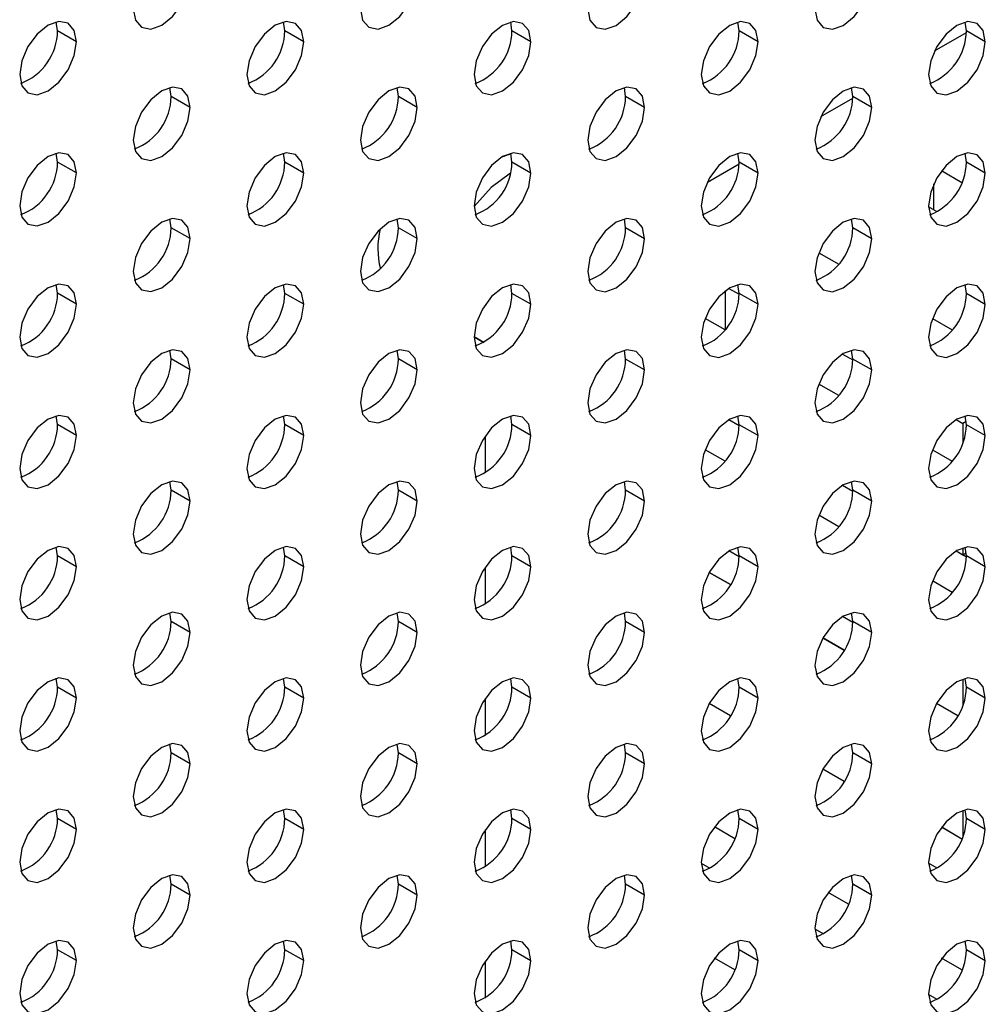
# Model space of a CAD drawing. Header units: millimetres. Extents: x 0 to 1118, y 0 to 864.
# Tile 285 of 304: x 1016.05 to 1022.06, y 672.38 to 678.5. Entities that reach past the tile are written whole.
import ezdxf

# ---------------------------------------------------------------- set-up
doc = ezdxf.new("R2010")
doc.units = ezdxf.units.MM

msp = doc.modelspace()

# ---------------------------------------------------------------- linework, layer by layer
at = {"color": 7, "linetype": 'Continuous', "lineweight": 25}
for p, q in [((1016.2844, 678.435), (1016.2768, 678.4899)), ((1017.6986, 678.4349), (1017.691, 678.4898)), ((1019.1129, 678.4348), (1019.1052, 678.4897)), ((1020.5271, 678.4346), (1020.5195, 678.4895)), ((1021.9413, 678.4345), (1021.9337, 678.4894)), ((1016.4023, 678.367), (1016.2844, 678.435)), ((1017.8165, 678.3669), (1017.6986, 678.4349)), ((1019.2307, 678.3667), (1019.1129, 678.4348)), ((1020.6449, 678.3666), (1020.5271, 678.4346)), ((1021.7434, 678.3104), (1021.9411, 678.4245)), ((1022.0591, 678.3665), (1021.9413, 678.4345)), ((1016.9915, 678.0267), (1016.9839, 678.0816)), ((1017.1094, 677.9587), (1016.9915, 678.0267)), ((1018.4058, 678.0266), (1018.3981, 678.0815)), ((1018.5236, 677.9585), (1018.4058, 678.0266)), ((1019.82, 678.0264), (1019.8123, 678.0813)), ((1019.9378, 677.9584), (1019.82, 678.0264)), ((1021.2342, 678.0263), (1021.2266, 678.0812)), ((1021.352, 677.9583), (1021.2342, 678.0263)), ((1021.0363, 677.9022), (1021.234, 678.0163)), ((1016.2844, 677.6185), (1016.2768, 677.6734)), ((1017.6986, 677.6184), (1017.691, 677.6732)), ((1019.1129, 677.6182), (1019.1052, 677.6731)), ((1020.5271, 677.6181), (1020.5195, 677.673)), ((1021.9413, 677.618), (1021.9337, 677.6729)), ((1016.4023, 677.5505), (1016.2844, 677.6185)), ((1017.8165, 677.5503), (1017.6986, 677.6184)), ((1019.2307, 677.5502), (1019.1129, 677.6182)), ((1020.3292, 677.494), (1020.5269, 677.6081)), ((1020.6449, 677.5501), (1020.5271, 677.6181)), ((1022.0591, 677.5499), (1021.9413, 677.618)), ((1021.7873, 677.5652), (1021.9136, 677.4923)), ((1021.7387, 677.3211), (1021.7387, 677.484)), ((1021.7596, 677.309), (1021.7057, 677.3402)), ((1016.9915, 677.2102), (1016.9839, 677.265)), ((1018.4058, 677.21), (1018.3981, 677.2649)), ((1019.82, 677.2099), (1019.8123, 677.2648)), ((1021.2342, 677.2098), (1021.2266, 677.2646)), ((1017.1094, 677.1421), (1016.9915, 677.2102)), ((1018.5236, 677.142), (1018.4058, 677.21)), ((1019.9378, 677.1419), (1019.82, 677.2099)), ((1021.352, 677.1417), (1021.2342, 677.2098)), ((1021.0225, 677.0542), (1021.1464, 676.9827)), ((1016.2844, 676.802), (1016.2768, 676.8568)), ((1016.4023, 676.7339), (1016.2844, 676.802)), ((1017.6986, 676.8018), (1017.691, 676.8567)), ((1017.8165, 676.7338), (1017.6986, 676.8018)), ((1019.1129, 676.8017), (1019.1052, 676.8566)), ((1019.2307, 676.7337), (1019.1129, 676.8017)), ((1020.4424, 676.5784), (1020.4424, 676.8186)), ((1020.4633, 676.8328), (1020.527, 676.796)), ((1020.5271, 676.8016), (1020.5195, 676.8564)), ((1020.6449, 676.7335), (1020.5271, 676.8016)), ((1021.9413, 676.8014), (1021.9337, 676.8563)), ((1022.0591, 676.7334), (1021.9413, 676.8014)), ((1020.4393, 676.5745), (1020.3154, 676.646)), ((1021.7296, 676.646), (1021.8536, 676.5745)), ((1018.8772, 676.5308), (1018.9372, 676.4961)), ((1018.9371, 676.4961), (1018.8772, 676.5308)), ((1018.9371, 676.4961), (1018.8772, 676.5307)), ((1016.9915, 676.3936), (1016.9839, 676.4485)), ((1018.4058, 676.3935), (1018.3981, 676.4484)), ((1019.82, 676.3934), (1019.8123, 676.4482)), ((1021.2342, 676.3932), (1021.2266, 676.4481)), ((1017.1094, 676.3256), (1016.9915, 676.3936)), ((1018.5236, 676.3255), (1018.4058, 676.3935)), ((1019.9378, 676.3253), (1019.82, 676.3934)), ((1021.1706, 676.4245), (1021.2341, 676.3878)), ((1021.352, 676.3252), (1021.2342, 676.3932)), ((1021.1465, 676.1663), (1021.0225, 676.2378)), ((1016.2844, 675.9854), (1016.2768, 676.0403)), ((1017.6986, 675.9853), (1017.691, 676.0402)), ((1019.1129, 675.9852), (1019.1052, 676.04)), ((1020.4634, 676.0163), (1020.527, 675.9796)), ((1020.4634, 676.0162), (1020.527, 675.9795)), ((1020.5271, 675.985), (1020.5195, 676.0399)), ((1021.8778, 676.0162), (1021.9194, 675.9922)), ((1021.9404, 676.0043), (1021.9194, 675.9922)), ((1021.9413, 675.9849), (1021.9337, 676.0398)), ((1016.4023, 675.9174), (1016.2844, 675.9854)), ((1017.8165, 675.9173), (1017.6986, 675.9853)), ((1019.2307, 675.9171), (1019.1129, 675.9852)), ((1020.6449, 675.917), (1020.5271, 675.985)), ((1021.9194, 675.9922), (1021.9194, 675.8739)), ((1022.0591, 675.9169), (1021.9413, 675.9849)), ((1018.9457, 675.9139), (1018.9457, 675.6848)), ((1020.4393, 675.758), (1020.3154, 675.8295)), ((1021.7297, 675.8295), (1021.8536, 675.758)), ((1021.7297, 675.8295), (1021.8536, 675.758)), ((1016.9915, 675.5771), (1016.9839, 675.632)), ((1017.1094, 675.509), (1016.9915, 675.5771)), ((1018.4058, 675.5769), (1018.3981, 675.6318)), ((1018.5236, 675.5089), (1018.4058, 675.5769)), ((1019.82, 675.5768), (1019.8123, 675.6317)), ((1019.9378, 675.5088), (1019.82, 675.5768)), ((1021.1706, 675.608), (1021.2341, 675.5714)), ((1021.1706, 675.608), (1021.2341, 675.5713)), ((1021.2342, 675.5767), (1021.2266, 675.6316)), ((1021.352, 675.5086), (1021.2342, 675.5767)), ((1021.1465, 675.3498), (1021.0226, 675.4213)), ((1016.2844, 675.1689), (1016.2768, 675.2238)), ((1017.6986, 675.1687), (1017.691, 675.2236)), ((1019.1129, 675.1686), (1019.1052, 675.2235)), ((1020.5271, 675.1685), (1020.5195, 675.2234)), ((1021.9194, 675.2193), (1021.9194, 675.1756)), ((1021.9413, 675.1683), (1021.9337, 675.2232)), ((1016.4023, 675.1008), (1016.2844, 675.1689)), ((1017.8165, 675.1007), (1017.6986, 675.1687)), ((1019.2307, 675.1006), (1019.1129, 675.1686)), ((1020.527, 675.163), (1020.4634, 675.1997)), ((1020.6449, 675.1004), (1020.5271, 675.1685)), ((1021.8777, 675.1997), (1021.9412, 675.163)), ((1021.8778, 675.1997), (1021.9194, 675.1756)), ((1021.9194, 675.1756), (1021.9404, 675.1878)), ((1022.0591, 675.1003), (1021.9413, 675.1683)), ((1018.9457, 675.0974), (1018.9457, 674.8683)), ((1020.4729, 674.9901), (1020.3407, 675.0664)), ((1020.3408, 675.0664), (1020.4729, 674.9901)), ((1020.4424, 675.0077), (1020.4424, 675.0077)), ((1021.8536, 674.9414), (1021.7297, 675.013)), ((1016.9915, 674.7605), (1016.9839, 674.8154)), ((1018.4058, 674.7604), (1018.3981, 674.8153)), ((1019.82, 674.7603), (1019.8123, 674.8152)), ((1021.2341, 674.7548), (1021.1706, 674.7915)), ((1021.2342, 674.7601), (1021.2266, 674.815)), ((1017.1094, 674.6925), (1016.9915, 674.7605)), ((1018.5236, 674.6924), (1018.4058, 674.7604)), ((1019.9378, 674.6922), (1019.82, 674.7603)), ((1021.352, 674.6921), (1021.2342, 674.7601)), ((1021.0479, 674.6582), (1021.18, 674.5819)), ((1021.18, 674.5818), (1021.0479, 674.6581)), ((1016.2844, 674.3523), (1016.2768, 674.4072)), ((1016.4023, 674.2843), (1016.2844, 674.3523)), ((1017.6986, 674.3522), (1017.691, 674.4071)), ((1017.8165, 674.2842), (1017.6986, 674.3522)), ((1019.1129, 674.3521), (1019.1052, 674.407)), ((1019.2307, 674.284), (1019.1129, 674.3521)), ((1020.5271, 674.3519), (1020.5195, 674.4068)), ((1020.6449, 674.2839), (1020.5271, 674.3519)), ((1021.9194, 674.4027), (1021.9194, 674.2408)), ((1021.9413, 674.3518), (1021.9337, 674.4067)), ((1022.0591, 674.2838), (1021.9413, 674.3518)), ((1018.9456, 674.2808), (1018.9456, 674.0517)), ((1020.4729, 674.1736), (1020.3408, 674.2498)), ((1021.8872, 674.1736), (1021.755, 674.2498)), ((1021.8871, 674.1735), (1021.755, 674.2498)), ((1016.9915, 673.944), (1016.9839, 673.9989)), ((1018.4058, 673.9439), (1018.3981, 673.9987)), ((1019.82, 673.9437), (1019.8123, 673.9986)), ((1021.2342, 673.9436), (1021.2266, 673.9985)), ((1017.1094, 673.876), (1016.9915, 673.944)), ((1018.5236, 673.8758), (1018.4058, 673.9439)), ((1019.9378, 673.8757), (1019.82, 673.9437)), ((1021.352, 673.8756), (1021.2342, 673.9436)), ((1021.18, 673.7653), (1021.0479, 673.8416)), ((1016.2844, 673.5358), (1016.2768, 673.5907)), ((1017.6986, 673.5357), (1017.691, 673.5905)), ((1019.1129, 673.5355), (1019.1052, 673.5904)), ((1020.5271, 673.5354), (1020.5195, 673.5903)), ((1021.9194, 673.5862), (1021.9194, 673.4242)), ((1021.9413, 673.5353), (1021.9337, 673.5901)), ((1016.4023, 673.4678), (1016.2844, 673.5358)), ((1017.8165, 673.4676), (1017.6986, 673.5357)), ((1019.2307, 673.4675), (1019.1129, 673.5355)), ((1020.6449, 673.4674), (1020.5271, 673.5354)), ((1022.0591, 673.4672), (1021.9413, 673.5353)), ((1018.9456, 673.4643), (1018.9456, 673.2352)), ((1020.4994, 673.4097), (1020.3732, 673.4826)), ((1021.7874, 673.4826), (1021.9136, 673.4097)), ((1021.7875, 673.4826), (1021.9137, 673.4098)), ((1020.2914, 673.2576), (1020.3454, 673.2265)), ((1020.2914, 673.2576), (1020.3454, 673.2264)), ((1021.7598, 673.2264), (1021.7056, 673.2577)), ((1016.9915, 673.1275), (1016.9839, 673.1823)), ((1017.1094, 673.0594), (1016.9915, 673.1275)), ((1018.4058, 673.1273), (1018.3981, 673.1822)), ((1018.5236, 673.0593), (1018.4058, 673.1273)), ((1019.82, 673.1272), (1019.8123, 673.1821)), ((1019.9378, 673.0592), (1019.82, 673.1272)), ((1021.2342, 673.1271), (1021.2266, 673.1819)), ((1021.352, 673.059), (1021.2342, 673.1271)), ((1021.2065, 673.0015), (1021.0803, 673.0744)), ((1020.9985, 672.8494), (1021.0526, 672.8182)), ((1020.9985, 672.8494), (1021.0526, 672.8182)), ((1016.2844, 672.7193), (1016.2768, 672.7741)), ((1017.6986, 672.7191), (1017.691, 672.774)), ((1019.1129, 672.719), (1019.1052, 672.7739)), ((1020.5271, 672.7189), (1020.5195, 672.7737)), ((1021.9413, 672.7187), (1021.9337, 672.7736)), ((1016.4023, 672.6512), (1016.2844, 672.7193)), ((1017.8165, 672.6511), (1017.6986, 672.7191)), ((1019.2307, 672.651), (1019.1129, 672.719)), ((1020.6449, 672.6508), (1020.5271, 672.7189)), ((1022.0591, 672.6507), (1021.9413, 672.7187)), ((1018.9456, 672.6477), (1018.9456, 672.4186)), ((1020.4994, 672.5932), (1020.3731, 672.6661)), ((1021.9137, 672.5932), (1021.7874, 672.6661)), ((1021.7598, 672.4099), (1021.7056, 672.4411))]:
    msp.add_line(p, q, dxfattribs=at)
at = {"color": 7, "linetype": 'Continuous', "lineweight": 25, "flags": 128}
for points in [[(1016.7558, 678.5711), (1016.7693, 678.5008), (1016.8076, 678.4567), (1016.865, 678.4455), (1016.9326, 678.469), (1017.0003, 678.5236), (1017.0576, 678.601), (1017.0959, 678.6893), (1017.1094, 678.7752)], [(1018.17, 678.571), (1018.1835, 678.5006), (1018.2218, 678.4565), (1018.2792, 678.4454), (1018.3468, 678.4689), (1018.4145, 678.5235), (1018.4718, 678.6008), (1018.5101, 678.6892), (1018.5236, 678.7751)], [(1019.5843, 678.5708), (1019.5977, 678.5005), (1019.636, 678.4564), (1019.6934, 678.4452), (1019.761, 678.4688), (1019.8287, 678.5234), (1019.886, 678.6007), (1019.9244, 678.6891), (1019.9378, 678.7749)], [(1020.9985, 678.5707), (1021.0119, 678.5004), (1021.0503, 678.4563), (1021.1076, 678.4451), (1021.1753, 678.4686), (1021.2429, 678.5232), (1021.3003, 678.6006), (1021.3386, 678.6889), (1021.352, 678.7748)], [(1016.4023, 678.367), (1016.3888, 678.4374), (1016.3505, 678.4815), (1016.2932, 678.4926), (1016.2255, 678.4691), (1016.1579, 678.4145), (1016.1005, 678.3371), (1016.0622, 678.2488), (1016.0487, 678.1629)], [(1017.8165, 678.3669), (1017.803, 678.4372), (1017.7647, 678.4813), (1017.7074, 678.4925), (1017.6397, 678.469), (1017.5721, 678.4144), (1017.5147, 678.337), (1017.4764, 678.2487), (1017.4629, 678.1628)], [(1019.2307, 678.3667), (1019.2173, 678.4371), (1019.1789, 678.4812), (1019.1216, 678.4923), (1019.0539, 678.4688), (1018.9863, 678.4142), (1018.9289, 678.3369), (1018.8906, 678.2485), (1018.8772, 678.1626)], [(1020.6449, 678.3666), (1020.6315, 678.437), (1020.5931, 678.4811), (1020.5358, 678.4922), (1020.4681, 678.4687), (1020.4005, 678.4141), (1020.3431, 678.3367), (1020.3048, 678.2484), (1020.2914, 678.1625)], [(1022.0591, 678.3665), (1022.0457, 678.4368), (1022.0074, 678.4809), (1021.95, 678.4921), (1021.8824, 678.4686), (1021.8147, 678.414), (1021.7574, 678.3366), (1021.719, 678.2483), (1021.7056, 678.1624)], [(1016.0487, 678.1629), (1016.0622, 678.0926), (1016.1005, 678.0484), (1016.1579, 678.0373), (1016.2255, 678.0608), (1016.2932, 678.1154), (1016.3505, 678.1928), (1016.3888, 678.2811), (1016.4023, 678.367)], [(1017.4629, 678.1628), (1017.4764, 678.0924), (1017.5147, 678.0483), (1017.5721, 678.0372), (1017.6397, 678.0607), (1017.7074, 678.1153), (1017.7647, 678.1926), (1017.803, 678.281), (1017.8165, 678.3669)], [(1018.8772, 678.1626), (1018.8906, 678.0923), (1018.9289, 678.0482), (1018.9863, 678.037), (1019.0539, 678.0606), (1019.1216, 678.1151), (1019.1789, 678.1925), (1019.2173, 678.2809), (1019.2307, 678.3667)], [(1020.2914, 678.1625), (1020.3048, 678.0922), (1020.3431, 678.0481), (1020.4005, 678.0369), (1020.4681, 678.0604), (1020.5358, 678.115), (1020.5931, 678.1924), (1020.6315, 678.2807), (1020.6449, 678.3666)], [(1021.7056, 678.1624), (1021.719, 678.092), (1021.7574, 678.0479), (1021.8147, 678.0368), (1021.8824, 678.0603), (1021.95, 678.1149), (1022.0074, 678.1922), (1022.0457, 678.2806), (1022.0591, 678.3665)], [(1017.1094, 677.9587), (1017.0959, 678.029), (1017.0576, 678.0731), (1017.0003, 678.0843), (1016.9326, 678.0608), (1016.865, 678.0062), (1016.8076, 677.9288), (1016.7693, 677.8405), (1016.7558, 677.7546)], [(1018.5236, 677.9585), (1018.5101, 678.0289), (1018.4718, 678.073), (1018.4145, 678.0841), (1018.3468, 678.0606), (1018.2792, 678.006), (1018.2218, 677.9287), (1018.1835, 677.8403), (1018.17, 677.7544)], [(1019.9378, 677.9584), (1019.9244, 678.0288), (1019.886, 678.0729), (1019.8287, 678.084), (1019.761, 678.0605), (1019.6934, 678.0059), (1019.636, 677.9285), (1019.5977, 677.8402), (1019.5843, 677.7543)], [(1021.352, 677.9583), (1021.3386, 678.0286), (1021.3003, 678.0727), (1021.2429, 678.0839), (1021.1753, 678.0604), (1021.1076, 678.0058), (1021.0503, 677.9284), (1021.0119, 677.8401), (1020.9985, 677.7542)], [(1016.7558, 677.7546), (1016.7693, 677.6842), (1016.8076, 677.6401), (1016.865, 677.629), (1016.9326, 677.6525), (1017.0003, 677.7071), (1017.0576, 677.7844), (1017.0959, 677.8728), (1017.1094, 677.9587)], [(1018.17, 677.7544), (1018.1835, 677.6841), (1018.2218, 677.64), (1018.2792, 677.6288), (1018.3468, 677.6523), (1018.4145, 677.7069), (1018.4718, 677.7843), (1018.5101, 677.8726), (1018.5236, 677.9585)], [(1019.5843, 677.7543), (1019.5977, 677.684), (1019.636, 677.6398), (1019.6934, 677.6287), (1019.761, 677.6522), (1019.8287, 677.7068), (1019.886, 677.7842), (1019.9244, 677.8725), (1019.9378, 677.9584)], [(1020.9985, 677.7542), (1021.0119, 677.6838), (1021.0503, 677.6397), (1021.1076, 677.6286), (1021.1753, 677.6521), (1021.2429, 677.7067), (1021.3003, 677.784), (1021.3386, 677.8724), (1021.352, 677.9583)], [(1016.4023, 677.5505), (1016.3888, 677.6208), (1016.3505, 677.6649), (1016.2932, 677.6761), (1016.2255, 677.6525), (1016.1579, 677.598), (1016.1005, 677.5206), (1016.0622, 677.4322), (1016.0487, 677.3464)], [(1017.8165, 677.5503), (1017.803, 677.6207), (1017.7647, 677.6648), (1017.7074, 677.6759), (1017.6397, 677.6524), (1017.5721, 677.5978), (1017.5147, 677.5205), (1017.4764, 677.4321), (1017.4629, 677.3462)], [(1019.2307, 677.5502), (1019.2173, 677.6206), (1019.1789, 677.6647), (1019.1216, 677.6758), (1019.0539, 677.6523), (1018.9863, 677.5977), (1018.9289, 677.5203), (1018.8906, 677.432), (1018.8772, 677.3461)], [(1020.6449, 677.5501), (1020.6315, 677.6204), (1020.5931, 677.6645), (1020.5358, 677.6757), (1020.4681, 677.6522), (1020.4005, 677.5976), (1020.3431, 677.5202), (1020.3048, 677.4319), (1020.2914, 677.346)], [(1022.0591, 677.5499), (1022.0457, 677.6203), (1022.0074, 677.6644), (1021.95, 677.6755), (1021.8824, 677.652), (1021.8147, 677.5974), (1021.7574, 677.5201), (1021.719, 677.4317), (1021.7056, 677.3458)], [(1016.0487, 677.3464), (1016.0622, 677.276), (1016.1005, 677.2319), (1016.1579, 677.2208), (1016.2255, 677.2443), (1016.2932, 677.2989), (1016.3505, 677.3762), (1016.3888, 677.4646), (1016.4023, 677.5505)], [(1017.4629, 677.3462), (1017.4764, 677.2759), (1017.5147, 677.2318), (1017.5721, 677.2206), (1017.6397, 677.2441), (1017.7074, 677.2987), (1017.7647, 677.3761), (1017.803, 677.4644), (1017.8165, 677.5503)], [(1018.8772, 677.3461), (1018.8906, 677.2757), (1018.9289, 677.2316), (1018.9863, 677.2205), (1019.0539, 677.244), (1019.1216, 677.2986), (1019.1789, 677.376), (1019.2173, 677.4643), (1019.2307, 677.5502)], [(1019.1036, 677.55), (1018.9839, 677.4604), (1018.8772, 677.3411)], [(1020.2914, 677.346), (1020.3048, 677.2756), (1020.3431, 677.2315), (1020.4005, 677.2204), (1020.4681, 677.2439), (1020.5358, 677.2985), (1020.5931, 677.3758), (1020.6315, 677.4642), (1020.6449, 677.5501)], [(1021.7056, 677.3458), (1021.719, 677.2755), (1021.7574, 677.2314), (1021.8147, 677.2202), (1021.8824, 677.2437), (1021.95, 677.2983), (1022.0074, 677.3757), (1022.0457, 677.464), (1022.0591, 677.5499)], [(1017.1094, 677.1421), (1017.0959, 677.2125), (1017.0576, 677.2566), (1017.0003, 677.2677), (1016.9326, 677.2442), (1016.865, 677.1896), (1016.8076, 677.1123), (1016.7693, 677.0239), (1016.7558, 676.938)], [(1018.5236, 677.142), (1018.5101, 677.2123), (1018.4718, 677.2565), (1018.4145, 677.2676), (1018.3468, 677.2441), (1018.2792, 677.1895), (1018.2218, 677.1121), (1018.1835, 677.0238), (1018.17, 676.9379)], [(1019.9378, 677.1419), (1019.9244, 677.2122), (1019.886, 677.2563), (1019.8287, 677.2675), (1019.761, 677.2439), (1019.6934, 677.1894), (1019.636, 677.112), (1019.5977, 677.0236), (1019.5843, 676.9378)], [(1021.352, 677.1417), (1021.3386, 677.2121), (1021.3003, 677.2562), (1021.2429, 677.2673), (1021.1753, 677.2438), (1021.1076, 677.1892), (1021.0503, 677.1119), (1021.0119, 677.0235), (1020.9985, 676.9376)], [(1016.7558, 676.938), (1016.7693, 676.8677), (1016.8076, 676.8236), (1016.865, 676.8124), (1016.9326, 676.8359), (1017.0003, 676.8905), (1017.0576, 676.9679), (1017.0959, 677.0562), (1017.1094, 677.1421)], [(1018.17, 676.9379), (1018.1835, 676.8675), (1018.2218, 676.8234), (1018.2792, 676.8123), (1018.3468, 676.8358), (1018.4145, 676.8904), (1018.4718, 676.9678), (1018.5101, 677.0561), (1018.5236, 677.142)], [(1019.5843, 676.9378), (1019.5977, 676.8674), (1019.636, 676.8233), (1019.6934, 676.8122), (1019.761, 676.8357), (1019.8287, 676.8903), (1019.886, 676.9676), (1019.9244, 677.056), (1019.9378, 677.1419)], [(1020.9985, 676.9376), (1021.0119, 676.8673), (1021.0503, 676.8232), (1021.1076, 676.812), (1021.1753, 676.8355), (1021.2429, 676.8901), (1021.3003, 676.9675), (1021.3386, 677.0558), (1021.352, 677.1417)], [(1016.4023, 676.7339), (1016.3888, 676.8043), (1016.3505, 676.8484), (1016.2932, 676.8595), (1016.2255, 676.836), (1016.1579, 676.7814), (1016.1005, 676.7041), (1016.0622, 676.6157), (1016.0487, 676.5298)], [(1017.8165, 676.7338), (1017.803, 676.8041), (1017.7647, 676.8482), (1017.7074, 676.8594), (1017.6397, 676.8359), (1017.5721, 676.7813), (1017.5147, 676.7039), (1017.4764, 676.6156), (1017.4629, 676.5297)], [(1019.2307, 676.7337), (1019.2173, 676.804), (1019.1789, 676.8481), (1019.1216, 676.8593), (1019.0539, 676.8357), (1018.9863, 676.7812), (1018.9289, 676.7038), (1018.8906, 676.6154), (1018.8772, 676.5296)], [(1020.6449, 676.7335), (1020.6315, 676.8039), (1020.5931, 676.848), (1020.5358, 676.8591), (1020.4681, 676.8356), (1020.4005, 676.781), (1020.3431, 676.7037), (1020.3048, 676.6153), (1020.2914, 676.5294)], [(1022.0591, 676.7334), (1022.0457, 676.8037), (1022.0074, 676.8478), (1021.95, 676.859), (1021.8824, 676.8355), (1021.8147, 676.7809), (1021.7574, 676.7035), (1021.719, 676.6152), (1021.7056, 676.5293)], [(1016.0487, 676.5298), (1016.0622, 676.4595), (1016.1005, 676.4154), (1016.1579, 676.4042), (1016.2255, 676.4277), (1016.2932, 676.4823), (1016.3505, 676.5597), (1016.3888, 676.648), (1016.4023, 676.7339)], [(1017.4629, 676.5297), (1017.4764, 676.4593), (1017.5147, 676.4152), (1017.5721, 676.4041), (1017.6397, 676.4276), (1017.7074, 676.4822), (1017.7647, 676.5596), (1017.803, 676.6479), (1017.8165, 676.7338)], [(1018.8772, 676.5296), (1018.8906, 676.4592), (1018.9289, 676.4151), (1018.9863, 676.404), (1019.0539, 676.4275), (1019.1216, 676.4821), (1019.1789, 676.5594), (1019.2173, 676.6478), (1019.2307, 676.7337)], [(1020.2914, 676.5294), (1020.3048, 676.4591), (1020.3431, 676.415), (1020.4005, 676.4038), (1020.4681, 676.4273), (1020.5358, 676.4819), (1020.5931, 676.5593), (1020.6315, 676.6476), (1020.6449, 676.7335)], [(1021.7056, 676.5293), (1021.719, 676.4589), (1021.7574, 676.4148), (1021.8147, 676.4037), (1021.8824, 676.4272), (1021.95, 676.4818), (1022.0074, 676.5592), (1022.0457, 676.6475), (1022.0591, 676.7334)], [(1017.1094, 676.3256), (1017.0959, 676.3959), (1017.0576, 676.44), (1017.0003, 676.4512), (1016.9326, 676.4277), (1016.865, 676.3731), (1016.8076, 676.2957), (1016.7693, 676.2074), (1016.7558, 676.1215)], [(1018.5236, 676.3255), (1018.5101, 676.3958), (1018.4718, 676.4399), (1018.4145, 676.4511), (1018.3468, 676.4275), (1018.2792, 676.3729), (1018.2218, 676.2956), (1018.1835, 676.2072), (1018.17, 676.1214)], [(1019.9378, 676.3253), (1019.9244, 676.3957), (1019.886, 676.4398), (1019.8287, 676.4509), (1019.761, 676.4274), (1019.6934, 676.3728), (1019.636, 676.2955), (1019.5977, 676.2071), (1019.5843, 676.1212)], [(1021.352, 676.3252), (1021.3386, 676.3955), (1021.3003, 676.4396), (1021.2429, 676.4508), (1021.1753, 676.4273), (1021.1076, 676.3727), (1021.0503, 676.2953), (1021.0119, 676.207), (1020.9985, 676.1211)], [(1016.7558, 676.1215), (1016.7693, 676.0511), (1016.8076, 676.007), (1016.865, 675.9959), (1016.9326, 676.0194), (1017.0003, 676.074), (1017.0576, 676.1514), (1017.0959, 676.2397), (1017.1094, 676.3256)], [(1018.17, 676.1214), (1018.1835, 676.051), (1018.2218, 676.0069), (1018.2792, 675.9958), (1018.3468, 676.0193), (1018.4145, 676.0739), (1018.4718, 676.1512), (1018.5101, 676.2396), (1018.5236, 676.3255)], [(1019.5843, 676.1212), (1019.5977, 676.0509), (1019.636, 676.0068), (1019.6934, 675.9956), (1019.761, 676.0191), (1019.8287, 676.0737), (1019.886, 676.1511), (1019.9244, 676.2394), (1019.9378, 676.3253)], [(1020.9985, 676.1211), (1021.0119, 676.0507), (1021.0503, 676.0066), (1021.1076, 675.9955), (1021.1753, 676.019), (1021.2429, 676.0736), (1021.3003, 676.151), (1021.3386, 676.2393), (1021.352, 676.3252)], [(1016.4023, 675.9174), (1016.3888, 675.9877), (1016.3505, 676.0318), (1016.2932, 676.043), (1016.2255, 676.0195), (1016.1579, 675.9649), (1016.1005, 675.8875), (1016.0622, 675.7992), (1016.0487, 675.7133)], [(1017.8165, 675.9173), (1017.803, 675.9876), (1017.7647, 676.0317), (1017.7074, 676.0428), (1017.6397, 676.0193), (1017.5721, 675.9647), (1017.5147, 675.8874), (1017.4764, 675.799), (1017.4629, 675.7131)], [(1019.2307, 675.9171), (1019.2173, 675.9875), (1019.1789, 676.0316), (1019.1216, 676.0427), (1019.0539, 676.0192), (1018.9863, 675.9646), (1018.9289, 675.8873), (1018.8906, 675.7989), (1018.8772, 675.713)], [(1020.6449, 675.917), (1020.6315, 675.9873), (1020.5931, 676.0314), (1020.5358, 676.0426), (1020.4681, 676.0191), (1020.4005, 675.9645), (1020.3431, 675.8871), (1020.3048, 675.7988), (1020.2914, 675.7129)], [(1022.0591, 675.9169), (1022.0457, 675.9872), (1022.0074, 676.0313), (1021.95, 676.0425), (1021.8824, 676.0189), (1021.8147, 675.9643), (1021.7574, 675.887), (1021.719, 675.7986), (1021.7056, 675.7128)], [(1016.0487, 675.7133), (1016.0622, 675.6429), (1016.1005, 675.5988), (1016.1579, 675.5877), (1016.2255, 675.6112), (1016.2932, 675.6658), (1016.3505, 675.7431), (1016.3888, 675.8315), (1016.4023, 675.9174)], [(1017.4629, 675.7131), (1017.4764, 675.6428), (1017.5147, 675.5987), (1017.5721, 675.5875), (1017.6397, 675.6111), (1017.7074, 675.6657), (1017.7647, 675.743), (1017.803, 675.8314), (1017.8165, 675.9173)], [(1018.8772, 675.713), (1018.8906, 675.6427), (1018.9289, 675.5986), (1018.9863, 675.5874), (1019.0539, 675.6109), (1019.1216, 675.6655), (1019.1789, 675.7429), (1019.2173, 675.8312), (1019.2307, 675.9171)], [(1020.2914, 675.7129), (1020.3048, 675.6425), (1020.3431, 675.5984), (1020.4005, 675.5873), (1020.4681, 675.6108), (1020.5358, 675.6654), (1020.5931, 675.7427), (1020.6315, 675.8311), (1020.6449, 675.917)], [(1021.7056, 675.7128), (1021.719, 675.6424), (1021.7574, 675.5983), (1021.8147, 675.5872), (1021.8824, 675.6107), (1021.95, 675.6653), (1022.0074, 675.7426), (1022.0457, 675.831), (1022.0591, 675.9169)], [(1017.1094, 675.509), (1017.0959, 675.5794), (1017.0576, 675.6235), (1017.0003, 675.6346), (1016.9326, 675.6111), (1016.865, 675.5565), (1016.8076, 675.4792), (1016.7693, 675.3908), (1016.7558, 675.3049)], [(1018.5236, 675.5089), (1018.5101, 675.5793), (1018.4718, 675.6234), (1018.4145, 675.6345), (1018.3468, 675.611), (1018.2792, 675.5564), (1018.2218, 675.479), (1018.1835, 675.3907), (1018.17, 675.3048)], [(1019.9378, 675.5088), (1019.9244, 675.5791), (1019.886, 675.6232), (1019.8287, 675.6344), (1019.761, 675.6109), (1019.6934, 675.5563), (1019.636, 675.4789), (1019.5977, 675.3906), (1019.5843, 675.3047)], [(1021.352, 675.5086), (1021.3386, 675.579), (1021.3003, 675.6231), (1021.2429, 675.6342), (1021.1753, 675.6107), (1021.1076, 675.5561), (1021.0503, 675.4788), (1021.0119, 675.3904), (1020.9985, 675.3045)], [(1016.7558, 675.3049), (1016.7693, 675.2346), (1016.8076, 675.1905), (1016.865, 675.1793), (1016.9326, 675.2029), (1017.0003, 675.2575), (1017.0576, 675.3348), (1017.0959, 675.4232), (1017.1094, 675.509)], [(1018.17, 675.3048), (1018.1835, 675.2345), (1018.2218, 675.1904), (1018.2792, 675.1792), (1018.3468, 675.2027), (1018.4145, 675.2573), (1018.4718, 675.3347), (1018.5101, 675.423), (1018.5236, 675.5089)], [(1019.5843, 675.3047), (1019.5977, 675.2343), (1019.636, 675.1902), (1019.6934, 675.1791), (1019.761, 675.2026), (1019.8287, 675.2572), (1019.886, 675.3345), (1019.9244, 675.4229), (1019.9378, 675.5088)], [(1020.9985, 675.3045), (1021.0119, 675.2342), (1021.0503, 675.1901), (1021.1076, 675.1789), (1021.1753, 675.2025), (1021.2429, 675.2571), (1021.3003, 675.3344), (1021.3386, 675.4228), (1021.352, 675.5086)], [(1016.4023, 675.1008), (1016.3888, 675.1712), (1016.3505, 675.2153), (1016.2932, 675.2264), (1016.2255, 675.2029), (1016.1579, 675.1483), (1016.1005, 675.071), (1016.0622, 674.9826), (1016.0487, 674.8967)], [(1017.8165, 675.1007), (1017.803, 675.1711), (1017.7647, 675.2152), (1017.7074, 675.2263), (1017.6397, 675.2028), (1017.5721, 675.1482), (1017.5147, 675.0708), (1017.4764, 674.9825), (1017.4629, 674.8966)], [(1019.2307, 675.1006), (1019.2173, 675.1709), (1019.1789, 675.215), (1019.1216, 675.2262), (1019.0539, 675.2027), (1018.9863, 675.1481), (1018.9289, 675.0707), (1018.8906, 674.9824), (1018.8772, 674.8965)], [(1020.6449, 675.1004), (1020.6315, 675.1708), (1020.5931, 675.2149), (1020.5358, 675.226), (1020.4681, 675.2025), (1020.4005, 675.1479), (1020.3431, 675.0706), (1020.3048, 674.9822), (1020.2914, 674.8963)], [(1022.0591, 675.1003), (1022.0457, 675.1707), (1022.0074, 675.2148), (1021.95, 675.2259), (1021.8824, 675.2024), (1021.8147, 675.1478), (1021.7574, 675.0704), (1021.719, 674.9821), (1021.7056, 674.8962)], [(1016.0487, 674.8967), (1016.0622, 674.8264), (1016.1005, 674.7823), (1016.1579, 674.7711), (1016.2255, 674.7947), (1016.2932, 674.8492), (1016.3505, 674.9266), (1016.3888, 675.015), (1016.4023, 675.1008)], [(1017.4629, 674.8966), (1017.4764, 674.8263), (1017.5147, 674.7822), (1017.5721, 674.771), (1017.6397, 674.7945), (1017.7074, 674.8491), (1017.7647, 674.9265), (1017.803, 675.0148), (1017.8165, 675.1007)], [(1018.8772, 674.8965), (1018.8906, 674.8261), (1018.9289, 674.782), (1018.9863, 674.7709), (1019.0539, 674.7944), (1019.1216, 674.849), (1019.1789, 674.9263), (1019.2173, 675.0147), (1019.2307, 675.1006)], [(1020.2914, 674.8963), (1020.3048, 674.826), (1020.3431, 674.7819), (1020.4005, 674.7707), (1020.4681, 674.7943), (1020.5358, 674.8489), (1020.5931, 674.9262), (1020.6315, 675.0146), (1020.6449, 675.1004)], [(1021.7056, 674.8962), (1021.719, 674.8259), (1021.7574, 674.7818), (1021.8147, 674.7706), (1021.8824, 674.7941), (1021.95, 674.8487), (1022.0074, 674.9261), (1022.0457, 675.0144), (1022.0591, 675.1003)], [(1017.1094, 674.6925), (1017.0959, 674.7629), (1017.0576, 674.807), (1017.0003, 674.8181), (1016.9326, 674.7946), (1016.865, 674.74), (1016.8076, 674.6626), (1016.7693, 674.5743), (1016.7558, 674.4884)], [(1018.5236, 674.6924), (1018.5101, 674.7627), (1018.4718, 674.8068), (1018.4145, 674.818), (1018.3468, 674.7945), (1018.2792, 674.7399), (1018.2218, 674.6625), (1018.1835, 674.5742), (1018.17, 674.4883)], [(1019.9378, 674.6922), (1019.9244, 674.7626), (1019.886, 674.8067), (1019.8287, 674.8178), (1019.761, 674.7943), (1019.6934, 674.7397), (1019.636, 674.6624), (1019.5977, 674.574), (1019.5843, 674.4881)], [(1021.352, 674.6921), (1021.3386, 674.7625), (1021.3003, 674.8066), (1021.2429, 674.8177), (1021.1753, 674.7942), (1021.1076, 674.7396), (1021.0503, 674.6622), (1021.0119, 674.5739), (1020.9985, 674.488)], [(1016.7558, 674.4884), (1016.7693, 674.4181), (1016.8076, 674.3739), (1016.865, 674.3628), (1016.9326, 674.3863), (1017.0003, 674.4409), (1017.0576, 674.5183), (1017.0959, 674.6066), (1017.1094, 674.6925)], [(1018.17, 674.4883), (1018.1835, 674.4179), (1018.2218, 674.3738), (1018.2792, 674.3627), (1018.3468, 674.3862), (1018.4145, 674.4408), (1018.4718, 674.5181), (1018.5101, 674.6065), (1018.5236, 674.6924)], [(1019.5843, 674.4881), (1019.5977, 674.4178), (1019.636, 674.3737), (1019.6934, 674.3625), (1019.761, 674.3861), (1019.8287, 674.4406), (1019.886, 674.518), (1019.9244, 674.6064), (1019.9378, 674.6922)], [(1020.9985, 674.488), (1021.0119, 674.4177), (1021.0503, 674.3736), (1021.1076, 674.3624), (1021.1753, 674.3859), (1021.2429, 674.4405), (1021.3003, 674.5179), (1021.3386, 674.6062), (1021.352, 674.6921)], [(1016.4023, 674.2843), (1016.3888, 674.3547), (1016.3505, 674.3988), (1016.2932, 674.4099), (1016.2255, 674.3864), (1016.1579, 674.3318), (1016.1005, 674.2544), (1016.0622, 674.1661), (1016.0487, 674.0802)], [(1017.8165, 674.2842), (1017.803, 674.3545), (1017.7647, 674.3986), (1017.7074, 674.4098), (1017.6397, 674.3863), (1017.5721, 674.3317), (1017.5147, 674.2543), (1017.4764, 674.166), (1017.4629, 674.0801)], [(1019.2307, 674.284), (1019.2173, 674.3544), (1019.1789, 674.3985), (1019.1216, 674.4096), (1019.0539, 674.3861), (1018.9863, 674.3315), (1018.9289, 674.2542), (1018.8906, 674.1658), (1018.8772, 674.0799)], [(1020.6449, 674.2839), (1020.6315, 674.3543), (1020.5931, 674.3984), (1020.5358, 674.4095), (1020.4681, 674.386), (1020.4005, 674.3314), (1020.3431, 674.254), (1020.3048, 674.1657), (1020.2914, 674.0798)], [(1022.0591, 674.2838), (1022.0457, 674.3541), (1022.0074, 674.3982), (1021.95, 674.4094), (1021.8824, 674.3859), (1021.8147, 674.3313), (1021.7574, 674.2539), (1021.719, 674.1656), (1021.7056, 674.0797)], [(1016.0487, 674.0802), (1016.0622, 674.0098), (1016.1005, 673.9657), (1016.1579, 673.9546), (1016.2255, 673.9781), (1016.2932, 674.0327), (1016.3505, 674.1101), (1016.3888, 674.1984), (1016.4023, 674.2843)], [(1017.4629, 674.0801), (1017.4764, 674.0097), (1017.5147, 673.9656), (1017.5721, 673.9545), (1017.6397, 673.978), (1017.7074, 674.0326), (1017.7647, 674.1099), (1017.803, 674.1983), (1017.8165, 674.2842)], [(1018.8772, 674.0799), (1018.8906, 674.0096), (1018.9289, 673.9655), (1018.9863, 673.9543), (1019.0539, 673.9778), (1019.1216, 674.0324), (1019.1789, 674.1098), (1019.2173, 674.1981), (1019.2307, 674.284)], [(1020.2914, 674.0798), (1020.3048, 674.0095), (1020.3431, 673.9653), (1020.4005, 673.9542), (1020.4681, 673.9777), (1020.5358, 674.0323), (1020.5931, 674.1097), (1020.6315, 674.198), (1020.6449, 674.2839)], [(1021.7056, 674.0797), (1021.719, 674.0093), (1021.7574, 673.9652), (1021.8147, 673.9541), (1021.8824, 673.9776), (1021.95, 674.0322), (1022.0074, 674.1095), (1022.0457, 674.1979), (1022.0591, 674.2838)], [(1017.1094, 673.876), (1017.0959, 673.9463), (1017.0576, 673.9904), (1017.0003, 674.0016), (1016.9326, 673.978), (1016.865, 673.9235), (1016.8076, 673.8461), (1016.7693, 673.7577), (1016.7558, 673.6719)], [(1018.5236, 673.8758), (1018.5101, 673.9462), (1018.4718, 673.9903), (1018.4145, 674.0014), (1018.3468, 673.9779), (1018.2792, 673.9233), (1018.2218, 673.846), (1018.1835, 673.7576), (1018.17, 673.6717)], [(1019.9378, 673.8757), (1019.9244, 673.9461), (1019.886, 673.9902), (1019.8287, 674.0013), (1019.761, 673.9778), (1019.6934, 673.9232), (1019.636, 673.8458), (1019.5977, 673.7575), (1019.5843, 673.6716)], [(1021.352, 673.8756), (1021.3386, 673.9459), (1021.3003, 673.99), (1021.2429, 674.0012), (1021.1753, 673.9777), (1021.1076, 673.9231), (1021.0503, 673.8457), (1021.0119, 673.7574), (1020.9985, 673.6715)], [(1016.7558, 673.6719), (1016.7693, 673.6015), (1016.8076, 673.5574), (1016.865, 673.5463), (1016.9326, 673.5698), (1017.0003, 673.6244), (1017.0576, 673.7017), (1017.0959, 673.7901), (1017.1094, 673.876)], [(1018.17, 673.6717), (1018.1835, 673.6014), (1018.2218, 673.5573), (1018.2792, 673.5461), (1018.3468, 673.5696), (1018.4145, 673.6242), (1018.4718, 673.7016), (1018.5101, 673.7899), (1018.5236, 673.8758)], [(1019.5843, 673.6716), (1019.5977, 673.6012), (1019.636, 673.5571), (1019.6934, 673.546), (1019.761, 673.5695), (1019.8287, 673.6241), (1019.886, 673.7015), (1019.9244, 673.7898), (1019.9378, 673.8757)], [(1020.9985, 673.6715), (1021.0119, 673.6011), (1021.0503, 673.557), (1021.1076, 673.5459), (1021.1753, 673.5694), (1021.2429, 673.624), (1021.3003, 673.7013), (1021.3386, 673.7897), (1021.352, 673.8756)], [(1016.4023, 673.4678), (1016.3888, 673.5381), (1016.3505, 673.5822), (1016.2932, 673.5934), (1016.2255, 673.5698), (1016.1579, 673.5153), (1016.1005, 673.4379), (1016.0622, 673.3495), (1016.0487, 673.2637)], [(1017.8165, 673.4676), (1017.803, 673.538), (1017.7647, 673.5821), (1017.7074, 673.5932), (1017.6397, 673.5697), (1017.5721, 673.5151), (1017.5147, 673.4378), (1017.4764, 673.3494), (1017.4629, 673.2635)], [(1019.2307, 673.4675), (1019.2173, 673.5378), (1019.1789, 673.582), (1019.1216, 673.5931), (1019.0539, 673.5696), (1018.9863, 673.515), (1018.9289, 673.4376), (1018.8906, 673.3493), (1018.8772, 673.2634)], [(1020.6449, 673.4674), (1020.6315, 673.5377), (1020.5931, 673.5818), (1020.5358, 673.593), (1020.4681, 673.5694), (1020.4005, 673.5149), (1020.3431, 673.4375), (1020.3048, 673.3491), (1020.2914, 673.2633)], [(1022.0591, 673.4672), (1022.0457, 673.5376), (1022.0074, 673.5817), (1021.95, 673.5928), (1021.8824, 673.5693), (1021.8147, 673.5147), (1021.7574, 673.4374), (1021.719, 673.349), (1021.7056, 673.2631)], [(1016.0487, 673.2637), (1016.0622, 673.1933), (1016.1005, 673.1492), (1016.1579, 673.1381), (1016.2255, 673.1616), (1016.2932, 673.2162), (1016.3505, 673.2935), (1016.3888, 673.3819), (1016.4023, 673.4678)], [(1017.4629, 673.2635), (1017.4764, 673.1932), (1017.5147, 673.1491), (1017.5721, 673.1379), (1017.6397, 673.1614), (1017.7074, 673.216), (1017.7647, 673.2934), (1017.803, 673.3817), (1017.8165, 673.4676)], [(1018.8772, 673.2634), (1018.8906, 673.193), (1018.9289, 673.1489), (1018.9863, 673.1378), (1019.0539, 673.1613), (1019.1216, 673.2159), (1019.1789, 673.2933), (1019.2173, 673.3816), (1019.2307, 673.4675)], [(1020.2914, 673.2633), (1020.3048, 673.1929), (1020.3431, 673.1488), (1020.4005, 673.1377), (1020.4681, 673.1612), (1020.5358, 673.2158), (1020.5931, 673.2931), (1020.6315, 673.3815), (1020.6449, 673.4674)], [(1021.7056, 673.2631), (1021.719, 673.1928), (1021.7574, 673.1487), (1021.8147, 673.1375), (1021.8824, 673.161), (1021.95, 673.2156), (1022.0074, 673.293), (1022.0457, 673.3813), (1022.0591, 673.4672)], [(1017.1094, 673.0594), (1017.0959, 673.1298), (1017.0576, 673.1739), (1017.0003, 673.185), (1016.9326, 673.1615), (1016.865, 673.1069), (1016.8076, 673.0296), (1016.7693, 672.9412), (1016.7558, 672.8553)], [(1018.5236, 673.0593), (1018.5101, 673.1296), (1018.4718, 673.1737), (1018.4145, 673.1849), (1018.3468, 673.1614), (1018.2792, 673.1068), (1018.2218, 673.0294), (1018.1835, 672.9411), (1018.17, 672.8552)], [(1019.9378, 673.0592), (1019.9244, 673.1295), (1019.886, 673.1736), (1019.8287, 673.1848), (1019.761, 673.1612), (1019.6934, 673.1067), (1019.636, 673.0293), (1019.5977, 672.9409), (1019.5843, 672.8551)], [(1021.352, 673.059), (1021.3386, 673.1294), (1021.3003, 673.1735), (1021.2429, 673.1846), (1021.1753, 673.1611), (1021.1076, 673.1065), (1021.0503, 673.0292), (1021.0119, 672.9408), (1020.9985, 672.8549)], [(1016.7558, 672.8553), (1016.7693, 672.785), (1016.8076, 672.7409), (1016.865, 672.7297), (1016.9326, 672.7532), (1017.0003, 672.8078), (1017.0576, 672.8852), (1017.0959, 672.9735), (1017.1094, 673.0594)], [(1018.17, 672.8552), (1018.1835, 672.7848), (1018.2218, 672.7407), (1018.2792, 672.7296), (1018.3468, 672.7531), (1018.4145, 672.8077), (1018.4718, 672.8851), (1018.5101, 672.9734), (1018.5236, 673.0593)], [(1019.5843, 672.8551), (1019.5977, 672.7847), (1019.636, 672.7406), (1019.6934, 672.7295), (1019.761, 672.753), (1019.8287, 672.8076), (1019.886, 672.8849), (1019.9244, 672.9733), (1019.9378, 673.0592)], [(1020.9985, 672.8549), (1021.0119, 672.7846), (1021.0503, 672.7405), (1021.1076, 672.7293), (1021.1753, 672.7528), (1021.2429, 672.8074), (1021.3003, 672.8848), (1021.3386, 672.9731), (1021.352, 673.059)], [(1016.4023, 672.6512), (1016.3888, 672.7216), (1016.3505, 672.7657), (1016.2932, 672.7768), (1016.2255, 672.7533), (1016.1579, 672.6987), (1016.1005, 672.6214), (1016.0622, 672.533), (1016.0487, 672.4471)], [(1017.8165, 672.6511), (1017.803, 672.7214), (1017.7647, 672.7655), (1017.7074, 672.7767), (1017.6397, 672.7532), (1017.5721, 672.6986), (1017.5147, 672.6212), (1017.4764, 672.5329), (1017.4629, 672.447)], [(1019.2307, 672.651), (1019.2173, 672.7213), (1019.1789, 672.7654), (1019.1216, 672.7766), (1019.0539, 672.753), (1018.9863, 672.6984), (1018.9289, 672.6211), (1018.8906, 672.5327), (1018.8772, 672.4469)], [(1020.6449, 672.6508), (1020.6315, 672.7212), (1020.5931, 672.7653), (1020.5358, 672.7764), (1020.4681, 672.7529), (1020.4005, 672.6983), (1020.3431, 672.621), (1020.3048, 672.5326), (1020.2914, 672.4467)], [(1022.0591, 672.6507), (1022.0457, 672.721), (1022.0074, 672.7651), (1021.95, 672.7763), (1021.8824, 672.7528), (1021.8147, 672.6982), (1021.7574, 672.6208), (1021.719, 672.5325), (1021.7056, 672.4466)], [(1016.0487, 672.4471), (1016.0622, 672.3768), (1016.1005, 672.3327), (1016.1579, 672.3215), (1016.2255, 672.345), (1016.2932, 672.3996), (1016.3505, 672.477), (1016.3888, 672.5653), (1016.4023, 672.6512)], [(1017.4629, 672.447), (1017.4764, 672.3766), (1017.5147, 672.3325), (1017.5721, 672.3214), (1017.6397, 672.3449), (1017.7074, 672.3995), (1017.7647, 672.4769), (1017.803, 672.5652), (1017.8165, 672.6511)], [(1018.8772, 672.4469), (1018.8906, 672.3765), (1018.9289, 672.3324), (1018.9863, 672.3213), (1019.0539, 672.3448), (1019.1216, 672.3994), (1019.1789, 672.4767), (1019.2173, 672.5651), (1019.2307, 672.651)], [(1020.2914, 672.4467), (1020.3048, 672.3764), (1020.3431, 672.3323), (1020.4005, 672.3211), (1020.4681, 672.3446), (1020.5358, 672.3992), (1020.5931, 672.4766), (1020.6315, 672.5649), (1020.6449, 672.6508)], [(1021.7056, 672.4466), (1021.719, 672.3762), (1021.7574, 672.3321), (1021.8147, 672.321), (1021.8824, 672.3445), (1021.95, 672.3991), (1022.0074, 672.4765), (1022.0457, 672.5648), (1022.0591, 672.6507)]]:
    msp.add_lwpolyline(points, dxfattribs=at)
at = {"color": 7, "linetype": 'Continuous', "lineweight": 25}
for centre, radius, start, end in [((1015.9303, 678.439), 0.3542, 290.85165, 359.35937), ((1017.3445, 678.4389), 0.3542, 290.85165, 359.35937), ((1018.7587, 678.4387), 0.3542, 290.85165, 359.35937), ((1020.1729, 678.4386), 0.3542, 290.85165, 359.35937), ((1021.5871, 678.4385), 0.3542, 290.85165, 359.35937), ((1016.6374, 678.0307), 0.3542, 290.85165, 359.35937), ((1018.0516, 678.0305), 0.3542, 290.85165, 359.35937), ((1019.4658, 678.0304), 0.3542, 290.85165, 359.35937), ((1020.88, 678.0303), 0.3542, 290.85165, 359.35937), ((1019.1897, 677.2993), 0.3769, 102.67832, 112.26128), ((1015.9303, 677.6225), 0.3542, 290.85165, 359.35937), ((1017.3445, 677.6223), 0.3542, 290.85165, 359.35937), ((1018.7587, 677.6222), 0.3542, 290.85165, 359.35937), ((1020.1729, 677.6221), 0.3542, 290.85165, 359.35937), ((1021.5871, 677.6219), 0.3542, 290.85165, 359.35937), ((1016.6374, 677.2141), 0.3542, 290.85165, 359.35937), ((1018.0516, 677.214), 0.3542, 290.85165, 359.35937), ((1018.8072, 677.0818), 0.529, 166.80482, 193.84087), ((1019.4658, 677.2139), 0.3542, 290.85165, 359.35937), ((1020.88, 677.2137), 0.3542, 290.85165, 359.35937), ((1015.9303, 676.8059), 0.3542, 290.85165, 359.35937), ((1017.3445, 676.8058), 0.3542, 290.85165, 359.35937), ((1018.7587, 676.8057), 0.3542, 290.85165, 359.35937), ((1020.1729, 676.8055), 0.3542, 290.85165, 359.35937), ((1021.5871, 676.8054), 0.3542, 290.85165, 359.35937), ((1016.6374, 676.3976), 0.3542, 290.85165, 359.35937), ((1018.0516, 676.3974), 0.3542, 290.85165, 359.35937), ((1019.4658, 676.3973), 0.3542, 290.85165, 359.35937), ((1020.88, 676.3972), 0.3542, 290.85165, 359.35937), ((1015.9303, 675.9894), 0.3542, 290.85165, 359.35937), ((1017.3445, 675.9892), 0.3542, 290.85165, 359.35937), ((1018.7587, 675.9891), 0.3542, 290.85165, 359.35937), ((1020.1729, 675.989), 0.3542, 290.85165, 359.35937), ((1021.5871, 675.9888), 0.3542, 290.85165, 359.35937), ((1016.6374, 675.581), 0.3542, 290.85165, 359.35937), ((1018.0516, 675.5809), 0.3542, 290.85165, 359.35937), ((1019.4658, 675.5808), 0.3542, 290.85165, 359.35937), ((1020.88, 675.5806), 0.3542, 290.85165, 359.35937), ((1015.9303, 675.1728), 0.3542, 290.85165, 359.35937), ((1017.3445, 675.1727), 0.3542, 290.85165, 359.35937), ((1018.7587, 675.1726), 0.3542, 290.85165, 359.35937), ((1020.1729, 675.1724), 0.3542, 290.85165, 359.35937), ((1021.5871, 675.1723), 0.3542, 290.85165, 359.35937), ((1016.6374, 674.7645), 0.3542, 290.85165, 359.35937), ((1018.0516, 674.7644), 0.3542, 290.85165, 359.35937), ((1019.4658, 674.7642), 0.3542, 290.85165, 359.35937), ((1020.88, 674.7641), 0.3542, 290.85165, 359.35937), ((1015.9303, 674.3563), 0.3542, 290.85165, 359.35937), ((1017.3445, 674.3562), 0.3542, 290.85165, 359.35937), ((1018.7587, 674.356), 0.3542, 290.85165, 359.35937), ((1020.1729, 674.3559), 0.3542, 290.85165, 359.35937), ((1021.5871, 674.3558), 0.3542, 290.85165, 359.35937), ((1016.6374, 673.948), 0.3542, 290.85165, 359.35937), ((1018.0516, 673.9478), 0.3542, 290.85165, 359.35937), ((1019.4658, 673.9477), 0.3542, 290.85165, 359.35937), ((1020.88, 673.9476), 0.3542, 290.85165, 359.35937), ((1015.9303, 673.5398), 0.3542, 290.85165, 359.35937), ((1017.3445, 673.5396), 0.3542, 290.85165, 359.35937), ((1018.7587, 673.5395), 0.3542, 290.85165, 359.35937), ((1020.1729, 673.5394), 0.3542, 290.85165, 359.35937), ((1021.5871, 673.5392), 0.3542, 290.85165, 359.35937), ((1016.6374, 673.1314), 0.3542, 290.85165, 359.35937), ((1018.0516, 673.1313), 0.3542, 290.85165, 359.35937), ((1019.4658, 673.1312), 0.3542, 290.85165, 359.35937), ((1020.88, 673.131), 0.3542, 290.85165, 359.35937), ((1015.9303, 672.7232), 0.3542, 290.85165, 359.35937), ((1017.3445, 672.7231), 0.3542, 290.85165, 359.35937), ((1018.7587, 672.7229), 0.3542, 290.85165, 359.35937), ((1020.1729, 672.7228), 0.3542, 290.85165, 359.35937), ((1021.5871, 672.7227), 0.3542, 290.85165, 359.35937)]:
    msp.add_arc(centre, radius, start, end, dxfattribs=at)

doc.saveas('drawing.dxf')
